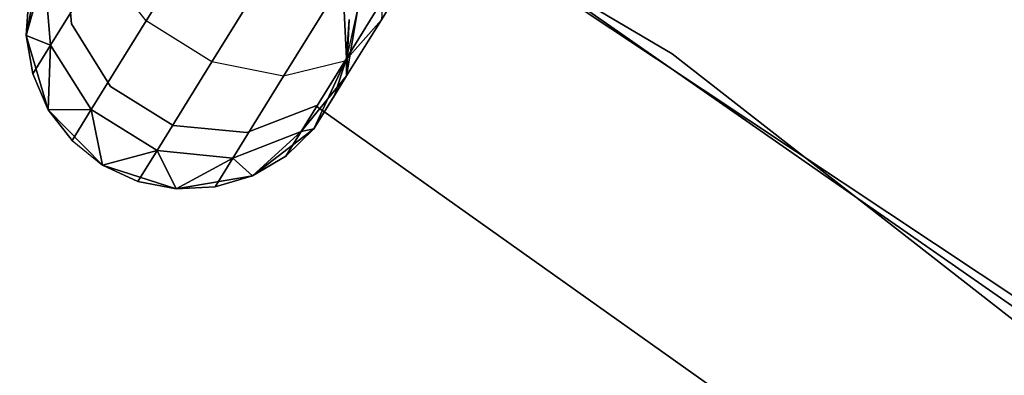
# Model space of a CAD drawing. Extents: x -91 to 91, y -91 to 262.
# Tile 452 of 480: x 30.8 to 36.89, y 49.24 to 51.44. Entities that reach past the tile are written whole.
import ezdxf

# ---------------------------------------------------------------- set-up
doc = ezdxf.new("R2010")
doc.units = 0
doc.header["$LTSCALE"] = 25.4
doc.layers.get('0').update_dxf_attribs({"linetype": 'CONTINUOUS'})

# ---------------------------------------------------------------- blocks, each defined once
blk = doc.blocks.new('ETE0_STL_1')
at = {"color": 0}
for p, q in [((34.8351, 51.2281, 327.5076), (27.8505, 55.3367, 327.5076)), ((27.8505, 55.3367, 328.5076), (34.8351, 51.2281, 328.5076)), ((34.8351, 51.2281, 327.5076), (27.8505, 55.3367, 327.5076)), ((27.8505, 55.3367, 328.5076), (34.8351, 51.2281, 328.5076)), ((37.6225, 49.2803, 159.5), (30.8683, 53.7694, 159.5)), ((30.8683, 53.7694, 169), (37.6225, 49.2803, 169)), ((30.8683, 53.7694, 169), (37.6225, 49.2803, 169)), ((37.6225, 49.2803, 159.5), (30.8683, 53.7694, 159.5)), ((32.0407, 53.0791, 330.5076), (38.6948, 48.4429, 330.5076)), ((38.6948, 48.4429, 321.0076), (32.0407, 53.0791, 321.0076)), ((38.6948, 48.4429, 321.0076), (32.0407, 53.0791, 321.0076)), ((32.0407, 53.0791, 330.5076), (38.6948, 48.4429, 330.5076)), ((31.583, 51.4305, 319.9068), (32.0908, 52.2497, 319.2628)), ((31.583, 51.4305, 319.9068), (32.0908, 52.2497, 319.2628)), ((32.0908, 52.2497, 170.7524), (31.583, 51.4305, 170.1084)), ((32.0908, 52.2497, 170.7524), (31.583, 51.4305, 170.1084)), ((31.9898, 51.1783, 319.9068), (32.4976, 51.9975, 319.2628)), ((31.9898, 51.1783, 319.9068), (32.4976, 51.9975, 319.2628)), ((32.4976, 51.9975, 170.7524), (31.9898, 51.1783, 170.1084)), ((32.4976, 51.9975, 170.7524), (31.9898, 51.1783, 170.1084)), ((33.0368, 51.4373, 320.6786), (33.358, 51.9556, 320.2712)), ((33.0368, 51.4373, 320.6786), (33.358, 51.9556, 320.2712)), ((33.358, 51.9556, 169.744), (33.0368, 51.4373, 169.3366)), ((33.358, 51.9556, 169.744), (33.0368, 51.4373, 169.3366)), ((31.079, 51.8678, 164.5076), (31.1221, 51.4132, 164.5076)), ((31.1221, 51.4132, 162.5076), (31.079, 51.8678, 162.5076)), ((31.1221, 51.4132, 162.5076), (31.079, 51.8678, 162.5076)), ((31.079, 51.8678, 164.5076), (31.1221, 51.4132, 164.5076)), ((30.9322, 51.8107, 327.5076), (30.8407, 51.3409, 327.5076)), ((30.8407, 51.3409, 163.5076), (30.9322, 51.8107, 163.5076)), ((30.9322, 51.8107, 327.5076), (30.8407, 51.3409, 327.5076)), ((30.8407, 51.3409, 163.5076), (30.9322, 51.8107, 163.5076)), ((32.4328, 51.0887, 320.0641), (32.9027, 51.8466, 319.4683)), ((32.4328, 51.0887, 320.0641), (32.9027, 51.8466, 319.4683)), ((32.9027, 51.8466, 170.5469), (32.4328, 51.0887, 169.9511)), ((32.9027, 51.8466, 170.5469), (32.4328, 51.0887, 169.9511)), ((32.8107, 51.1822, 320.3427), (33.2132, 51.8314, 319.8322)), ((32.8107, 51.1822, 320.3427), (33.2132, 51.8314, 319.8322)), ((33.2132, 51.8314, 170.183), (32.8107, 51.1822, 169.6726)), ((33.2132, 51.8314, 170.183), (32.8107, 51.1822, 169.6726)), ((30.9917, 51.2811, 320.9558), (31.3056, 51.7875, 320.0641)), ((30.9917, 51.2811, 320.9558), (31.3056, 51.7875, 320.0641)), ((31.3056, 51.7875, 169.9511), (30.9917, 51.2811, 169.0594)), ((31.3056, 51.7875, 169.9511), (30.9917, 51.2811, 169.0594)), ((31.583, 51.4305, 319.9068), (31.3056, 51.7875, 320.0641)), ((31.583, 51.4305, 319.9068), (31.3056, 51.7875, 320.0641)), ((31.583, 51.4305, 170.1084), (31.3056, 51.7875, 169.9511)), ((31.583, 51.4305, 170.1084), (31.3056, 51.7875, 169.9511)), ((33.0592, 51.7957, 320.9951), (33.0368, 51.4373, 320.6786)), ((33.0592, 51.7957, 320.9951), (33.0368, 51.4373, 320.6786)), ((33.0592, 51.7957, 169.0201), (33.0368, 51.4373, 169.3366)), ((33.0592, 51.7957, 169.0201), (33.0368, 51.4373, 169.3366)), ((30.8407, 51.3409, 322.0076), (30.9524, 51.7337, 321.1065)), ((30.8407, 51.3409, 322.0076), (30.9524, 51.7337, 321.1065)), ((30.9524, 51.7337, 168.9087), (30.8407, 51.3409, 168.0076)), ((30.9524, 51.7337, 168.9087), (30.8407, 51.3409, 168.0076)), ((30.9524, 51.7337, 321.1065), (30.9917, 51.2811, 320.9558)), ((30.9524, 51.7337, 321.1065), (30.9917, 51.2811, 320.9558)), ((30.9917, 51.2811, 169.0594), (30.9524, 51.7337, 168.9087)), ((30.9917, 51.2811, 169.0594), (30.9524, 51.7337, 168.9087)), ((32.821, 51.1988, 327.5076), (32.7975, 51.6769, 327.5076)), ((32.7975, 51.6769, 163.5076), (32.821, 51.1988, 163.5076)), ((32.821, 51.1988, 327.5076), (32.7975, 51.6769, 327.5076)), ((32.7975, 51.6769, 163.5076), (32.821, 51.1988, 163.5076)), ((30.8579, 51.5813, 322.0076), (30.8407, 51.3409, 327.5076)), ((30.8579, 51.5813, 322.0076), (30.8407, 51.3409, 322.0076)), ((30.8579, 51.5813, 322.0076), (30.8407, 51.3409, 327.5076)), ((30.8579, 51.5813, 322.0076), (30.8407, 51.3409, 322.0076)), ((30.8579, 51.5813, 168.0076), (30.8407, 51.3409, 168.0076)), ((30.8407, 51.3409, 163.5076), (30.8579, 51.5813, 168.0076)), ((30.8579, 51.5813, 168.0076), (30.8407, 51.3409, 168.0076)), ((30.8407, 51.3409, 163.5076), (30.8579, 51.5813, 168.0076)), ((32.8957, 51.5319, 168.5556), (32.821, 51.1988, 168.0076)), ((32.8957, 51.5319, 168.5556), (32.821, 51.1988, 168.0076)), ((32.8221, 51.0911, 321.2884), (32.8957, 51.5319, 321.4596)), ((32.8221, 51.0911, 321.2884), (32.8957, 51.5319, 321.4596)), ((32.8957, 51.5319, 168.5556), (32.8221, 51.0911, 168.7269)), ((32.8957, 51.5319, 168.5556), (32.8221, 51.0911, 168.7269)), ((33.0368, 51.4373, 320.6786), (32.8107, 51.1822, 320.3427)), ((33.0368, 51.4373, 320.6786), (32.8107, 51.1822, 320.3427)), ((33.0368, 51.4373, 169.3366), (32.8107, 51.1822, 169.6726)), ((33.0368, 51.4373, 169.3366), (32.8107, 51.1822, 169.6726)), ((32.821, 51.1988, 322.0076), (32.8383, 51.4393, 322.0076)), ((32.8383, 51.4393, 322.0076), (32.821, 51.1988, 327.5076)), ((32.8383, 51.4393, 322.0076), (32.821, 51.1988, 327.5076)), ((32.821, 51.1988, 322.0076), (32.8383, 51.4393, 322.0076)), ((32.821, 51.1988, 168.0076), (32.8383, 51.4393, 168.0076)), ((32.8383, 51.4393, 168.0076), (32.821, 51.1988, 163.5076)), ((32.8383, 51.4393, 168.0076), (32.821, 51.1988, 163.5076)), ((32.821, 51.1988, 168.0076), (32.8383, 51.4393, 168.0076)), ((32.8383, 51.4393, 322.0076), (32.8221, 51.0911, 321.2884)), ((32.8383, 51.4393, 322.0076), (32.8221, 51.0911, 321.2884)), ((32.8221, 51.0911, 321.2884), (33.0368, 51.4373, 320.6786)), ((32.8221, 51.0911, 321.2884), (33.0368, 51.4373, 320.6786)), ((33.0368, 51.4373, 169.3366), (32.8221, 51.0911, 168.7269)), ((33.0368, 51.4373, 169.3366), (32.8221, 51.0911, 168.7269)), ((31.1221, 51.4132, 164.5076), (31.1221, 51.4132, 162.5076)), ((31.1221, 51.4132, 164.5076), (31.1221, 51.4132, 162.5076)), ((31.1221, 51.4132, 164.5076), (31.3628, 51.0251, 164.5076)), ((31.3628, 51.0251, 162.5076), (31.1221, 51.4132, 162.5076)), ((31.3628, 51.0251, 162.5076), (31.1221, 51.4132, 162.5076)), ((31.1221, 51.4132, 164.5076), (31.3628, 51.0251, 164.5076)), ((31.2436, 50.8831, 320.8707), (31.583, 51.4305, 319.9068)), ((31.2436, 50.8831, 320.8707), (31.583, 51.4305, 319.9068)), ((31.583, 51.4305, 170.1084), (31.2436, 50.8831, 169.1445)), ((31.583, 51.4305, 170.1084), (31.2436, 50.8831, 169.1445)), ((31.9898, 51.1783, 319.9068), (31.583, 51.4305, 319.9068)), ((31.9898, 51.1783, 319.9068), (31.583, 51.4305, 319.9068)), ((31.9898, 51.1783, 170.1084), (31.583, 51.4305, 170.1084)), ((31.9898, 51.1783, 170.1084), (31.583, 51.4305, 170.1084)), ((30.8407, 51.3409, 327.5076), (30.9779, 50.8823, 327.5076)), ((30.9779, 50.8823, 163.5076), (30.8407, 51.3409, 163.5076)), ((30.8407, 51.3409, 322.0076), (30.8407, 51.3409, 327.5076)), ((30.8407, 51.3409, 322.0076), (30.8407, 51.3409, 327.5076)), ((30.8407, 51.3409, 322.0076), (30.8815, 51.1033, 322.0076)), ((30.8815, 51.1033, 322.0076), (30.8407, 51.3409, 327.5076)), ((30.8815, 51.1033, 322.0076), (30.8407, 51.3409, 327.5076)), ((30.8407, 51.3409, 327.5076), (30.9779, 50.8823, 327.5076)), ((30.8407, 51.3409, 322.0076), (30.8815, 51.1033, 322.0076)), ((30.8407, 51.3409, 322.0076), (30.9917, 51.2811, 320.9558)), ((30.8407, 51.3409, 322.0076), (30.9917, 51.2811, 320.9558)), ((30.9917, 51.2811, 169.0594), (30.8407, 51.3409, 168.0076)), ((30.8407, 51.3409, 168.0076), (30.8815, 51.1033, 168.0076)), ((30.9917, 51.2811, 169.0594), (30.8407, 51.3409, 168.0076)), ((30.8815, 51.1033, 168.0076), (30.8407, 51.3409, 163.5076)), ((30.9779, 50.8823, 163.5076), (30.8407, 51.3409, 163.5076)), ((30.8815, 51.1033, 168.0076), (30.8407, 51.3409, 163.5076)), ((30.8407, 51.3409, 168.0076), (30.8815, 51.1033, 168.0076)), ((30.8407, 51.3409, 168.0076), (30.8407, 51.3409, 163.5076)), ((30.8407, 51.3409, 168.0076), (30.8407, 51.3409, 163.5076)), ((30.8815, 51.1033, 322.0076), (30.9917, 51.2811, 320.9558)), ((30.8815, 51.1033, 322.0076), (30.9917, 51.2811, 320.9558)), ((30.9917, 51.2811, 169.0594), (30.8815, 51.1033, 168.0076)), ((30.9917, 51.2811, 169.0594), (30.8815, 51.1033, 168.0076)), ((30.9779, 50.8823, 322.0076), (30.9917, 51.2811, 320.9558)), ((30.9779, 50.8823, 322.0076), (30.9917, 51.2811, 320.9558)), ((30.9917, 51.2811, 169.0594), (30.9779, 50.8823, 168.0076)), ((30.9917, 51.2811, 169.0594), (30.9779, 50.8823, 168.0076)), ((30.9917, 51.2811, 320.9558), (31.2436, 50.8831, 320.8707)), ((30.9917, 51.2811, 320.9558), (31.2436, 50.8831, 320.8707)), ((31.2436, 50.8831, 169.1445), (30.9917, 51.2811, 169.0594)), ((31.2436, 50.8831, 169.1445), (30.9917, 51.2811, 169.0594)), ((32.6197, 50.7646, 327.5076), (32.821, 51.1988, 327.5076)), ((32.821, 51.1988, 163.5076), (32.6197, 50.7646, 163.5076)), ((32.6197, 50.7646, 327.5076), (32.821, 51.1988, 327.5076)), ((32.821, 51.1988, 163.5076), (32.6197, 50.7646, 163.5076)), ((32.7467, 50.9695, 322.0076), (32.821, 51.1988, 327.5076)), ((32.7467, 50.9695, 322.0076), (32.821, 51.1988, 322.0076)), ((32.7467, 50.9695, 322.0076), (32.821, 51.1988, 327.5076)), ((32.7467, 50.9695, 322.0076), (32.821, 51.1988, 322.0076)), ((32.7467, 50.9695, 168.0076), (32.821, 51.1988, 168.0076)), ((32.821, 51.1988, 163.5076), (32.7467, 50.9695, 168.0076)), ((32.7467, 50.9695, 168.0076), (32.821, 51.1988, 168.0076)), ((32.821, 51.1988, 163.5076), (32.7467, 50.9695, 168.0076)), ((32.821, 51.1988, 322.0076), (32.821, 51.1988, 327.5076)), ((32.821, 51.1988, 322.0076), (32.821, 51.1988, 327.5076)), ((32.821, 51.1988, 322.0076), (32.8221, 51.0911, 321.2884)), ((32.821, 51.1988, 322.0076), (32.8221, 51.0911, 321.2884)), ((32.8221, 51.0911, 168.7269), (32.821, 51.1988, 168.0076)), ((32.8221, 51.0911, 168.7269), (32.821, 51.1988, 168.0076)), ((32.821, 51.1988, 168.0076), (32.821, 51.1988, 163.5076)), ((32.821, 51.1988, 168.0076), (32.821, 51.1988, 163.5076)), ((41.2237, 46.243, 327.5076), (34.8351, 51.2281, 327.5076)), ((34.8351, 51.2281, 327.5076), (34.8351, 51.2281, 328.5076)), ((34.8351, 51.2281, 328.5076), (41.2237, 46.243, 328.5076)), ((34.8351, 51.2281, 327.5076), (34.8351, 51.2281, 328.5076)), ((41.2237, 46.243, 327.5076), (34.8351, 51.2281, 327.5076)), ((34.8351, 51.2281, 328.5076), (41.2237, 46.243, 328.5076)), ((31.6504, 50.6309, 320.8707), (31.9898, 51.1783, 319.9068)), ((31.6504, 50.6309, 320.8707), (31.9898, 51.1783, 319.9068)), ((31.9898, 51.1783, 170.1084), (31.6504, 50.6309, 169.1445)), ((31.9898, 51.1783, 170.1084), (31.6504, 50.6309, 169.1445)), ((32.4328, 51.0887, 320.0641), (31.9898, 51.1783, 319.9068)), ((32.4328, 51.0887, 320.0641), (31.9898, 51.1783, 319.9068)), ((32.4328, 51.0887, 169.9511), (31.9898, 51.1783, 170.1084)), ((32.4328, 51.0887, 169.9511), (31.9898, 51.1783, 170.1084)), ((32.8107, 51.1822, 320.3427), (32.4328, 51.0887, 320.0641)), ((32.8107, 51.1822, 320.3427), (32.4328, 51.0887, 320.0641)), ((32.8107, 51.1822, 169.6726), (32.4328, 51.0887, 169.9511)), ((32.8107, 51.1822, 169.6726), (32.4328, 51.0887, 169.9511)), ((32.5418, 50.7484, 321.1065), (32.8107, 51.1822, 320.3427)), ((32.5418, 50.7484, 321.1065), (32.8107, 51.1822, 320.3427)), ((32.8107, 51.1822, 169.6726), (32.5418, 50.7484, 168.9087)), ((32.8107, 51.1822, 169.6726), (32.5418, 50.7484, 168.9087)), ((30.8815, 51.1033, 322.0076), (30.9779, 50.8823, 327.5076)), ((30.8815, 51.1033, 322.0076), (30.9779, 50.8823, 322.0076)), ((30.8815, 51.1033, 322.0076), (30.9779, 50.8823, 327.5076)), ((30.8815, 51.1033, 322.0076), (30.9779, 50.8823, 322.0076)), ((30.8815, 51.1033, 168.0076), (30.9779, 50.8823, 168.0076)), ((30.9779, 50.8823, 163.5076), (30.8815, 51.1033, 168.0076)), ((30.8815, 51.1033, 168.0076), (30.9779, 50.8823, 168.0076)), ((30.9779, 50.8823, 163.5076), (30.8815, 51.1033, 168.0076)), ((32.1189, 50.5823, 320.9558), (32.4328, 51.0887, 320.0641)), ((32.1189, 50.5823, 320.9558), (32.4328, 51.0887, 320.0641)), ((32.4328, 51.0887, 169.9511), (32.1189, 50.5823, 169.0594)), ((32.4328, 51.0887, 169.9511), (32.1189, 50.5823, 169.0594)), ((32.5418, 50.7484, 321.1065), (32.8221, 51.0911, 321.2884)), ((32.5418, 50.7484, 321.1065), (32.8221, 51.0911, 321.2884)), ((32.8221, 51.0911, 168.7269), (32.5418, 50.7484, 168.9087)), ((32.8221, 51.0911, 168.7269), (32.5418, 50.7484, 168.9087)), ((32.6197, 50.7646, 322.0076), (32.8221, 51.0911, 321.2884)), ((32.6197, 50.7646, 322.0076), (32.8221, 51.0911, 321.2884)), ((32.8221, 51.0911, 168.7269), (32.6197, 50.7646, 168.0076)), ((32.8221, 51.0911, 168.7269), (32.6197, 50.7646, 168.0076)), ((32.7467, 50.9695, 322.0076), (32.8221, 51.0911, 321.2884)), ((32.7467, 50.9695, 322.0076), (32.8221, 51.0911, 321.2884)), ((32.8221, 51.0911, 168.7269), (32.7467, 50.9695, 168.0076)), ((32.8221, 51.0911, 168.7269), (32.7467, 50.9695, 168.0076)), ((31.3628, 51.0251, 164.5076), (31.3628, 51.0251, 162.5076)), ((31.3628, 51.0251, 164.5076), (31.3628, 51.0251, 162.5076)), ((31.3628, 51.0251, 164.5076), (31.7509, 50.7845, 164.5076)), ((31.7509, 50.7845, 162.5076), (31.3628, 51.0251, 162.5076)), ((31.7509, 50.7845, 162.5076), (31.3628, 51.0251, 162.5076)), ((31.3628, 51.0251, 164.5076), (31.7509, 50.7845, 164.5076)), ((32.7467, 50.9695, 322.0076), (32.6197, 50.7646, 327.5076)), ((32.7467, 50.9695, 322.0076), (32.6197, 50.7646, 327.5076)), ((32.7467, 50.9695, 168.0076), (32.6197, 50.7646, 163.5076)), ((32.7467, 50.9695, 168.0076), (32.6197, 50.7646, 163.5076)), ((32.2055, 50.7416, 164.5076), (32.6318, 50.9052, 164.5076)), ((32.6318, 50.9052, 162.5076), (32.2055, 50.7416, 162.5076)), ((32.6318, 50.9052, 162.5076), (32.2055, 50.7416, 162.5076)), ((32.2055, 50.7416, 164.5076), (32.6318, 50.9052, 164.5076)), ((32.6318, 50.9052, 164.5076), (32.6318, 50.9052, 162.5076)), ((32.6318, 50.9052, 164.5076), (37.2162, 47.6563, 164.5076)), ((37.2162, 47.6563, 162.5076), (32.6318, 50.9052, 162.5076)), ((32.6318, 50.9052, 164.5076), (32.6318, 50.9052, 162.5076)), ((37.2162, 47.6563, 162.5076), (32.6318, 50.9052, 162.5076)), ((32.6318, 50.9052, 164.5076), (37.2162, 47.6563, 164.5076)), ((30.9779, 50.8823, 322.0076), (31.2436, 50.8831, 320.8707)), ((30.9779, 50.8823, 322.0076), (31.2436, 50.8831, 320.8707)), ((31.2436, 50.8831, 169.1445), (30.9779, 50.8823, 168.0076)), ((31.2436, 50.8831, 169.1445), (30.9779, 50.8823, 168.0076)), ((30.9779, 50.8823, 327.5076), (31.3126, 50.5401, 327.5076)), ((31.3126, 50.5401, 163.5076), (30.9779, 50.8823, 163.5076)), ((30.9779, 50.8823, 322.0076), (30.9779, 50.8823, 327.5076)), ((30.9779, 50.8823, 322.0076), (30.9779, 50.8823, 327.5076)), ((30.9779, 50.8823, 322.0076), (31.1245, 50.6909, 322.0076)), ((31.1245, 50.6909, 322.0076), (30.9779, 50.8823, 327.5076)), ((31.1245, 50.6909, 322.0076), (30.9779, 50.8823, 327.5076)), ((30.9779, 50.8823, 327.5076), (31.3126, 50.5401, 327.5076)), ((30.9779, 50.8823, 322.0076), (31.1245, 50.6909, 322.0076)), ((30.9779, 50.8823, 168.0076), (31.1245, 50.6909, 168.0076)), ((31.1245, 50.6909, 168.0076), (30.9779, 50.8823, 163.5076)), ((31.3126, 50.5401, 163.5076), (30.9779, 50.8823, 163.5076)), ((31.1245, 50.6909, 168.0076), (30.9779, 50.8823, 163.5076)), ((30.9779, 50.8823, 168.0076), (31.1245, 50.6909, 168.0076)), ((30.9779, 50.8823, 168.0076), (30.9779, 50.8823, 163.5076)), ((30.9779, 50.8823, 168.0076), (30.9779, 50.8823, 163.5076)), ((31.1245, 50.6909, 322.0076), (31.2436, 50.8831, 320.8707)), ((31.1245, 50.6909, 322.0076), (31.2436, 50.8831, 320.8707)), ((31.2436, 50.8831, 169.1445), (31.1245, 50.6909, 168.0076)), ((31.2436, 50.8831, 169.1445), (31.1245, 50.6909, 168.0076)), ((31.3126, 50.5401, 322.0076), (31.2436, 50.8831, 320.8707)), ((31.2436, 50.8831, 320.8707), (31.6504, 50.6309, 320.8707)), ((31.3126, 50.5401, 322.0076), (31.2436, 50.8831, 320.8707)), ((31.2436, 50.8831, 320.8707), (31.6504, 50.6309, 320.8707)), ((31.6504, 50.6309, 169.1445), (31.2436, 50.8831, 169.1445)), ((31.2436, 50.8831, 169.1445), (31.3126, 50.5401, 168.0076)), ((31.2436, 50.8831, 169.1445), (31.3126, 50.5401, 168.0076)), ((31.6504, 50.6309, 169.1445), (31.2436, 50.8831, 169.1445)), ((31.7509, 50.7845, 164.5076), (31.7509, 50.7845, 162.5076)), ((31.7509, 50.7845, 164.5076), (31.7509, 50.7845, 162.5076)), ((31.7509, 50.7845, 164.5076), (32.2055, 50.7416, 164.5076)), ((32.2055, 50.7416, 162.5076), (31.7509, 50.7845, 162.5076)), ((32.2055, 50.7416, 162.5076), (31.7509, 50.7845, 162.5076)), ((31.7509, 50.7845, 164.5076), (32.2055, 50.7416, 164.5076)), ((32.2396, 50.4736, 327.5076), (32.6197, 50.7646, 327.5076)), ((32.6197, 50.7646, 163.5076), (32.2396, 50.4736, 163.5076)), ((32.2396, 50.4736, 327.5076), (32.6197, 50.7646, 327.5076)), ((32.6197, 50.7646, 163.5076), (32.2396, 50.4736, 163.5076)), ((32.4473, 50.596, 322.0076), (32.6197, 50.7646, 327.5076)), ((32.4473, 50.596, 322.0076), (32.6197, 50.7646, 322.0076)), ((32.4473, 50.596, 322.0076), (32.6197, 50.7646, 327.5076)), ((32.4473, 50.596, 322.0076), (32.6197, 50.7646, 322.0076)), ((32.4473, 50.596, 168.0076), (32.6197, 50.7646, 168.0076)), ((32.6197, 50.7646, 163.5076), (32.4473, 50.596, 168.0076)), ((32.4473, 50.596, 168.0076), (32.6197, 50.7646, 168.0076)), ((32.6197, 50.7646, 163.5076), (32.4473, 50.596, 168.0076)), ((32.6197, 50.7646, 322.0076), (32.5418, 50.7484, 321.1065)), ((32.6197, 50.7646, 322.0076), (32.5418, 50.7484, 321.1065)), ((32.5418, 50.7484, 168.9087), (32.6197, 50.7646, 168.0076)), ((32.5418, 50.7484, 168.9087), (32.6197, 50.7646, 168.0076)), ((32.6197, 50.7646, 322.0076), (32.6197, 50.7646, 327.5076)), ((32.6197, 50.7646, 322.0076), (32.6197, 50.7646, 327.5076)), ((32.6197, 50.7646, 168.0076), (32.6197, 50.7646, 163.5076)), ((32.6197, 50.7646, 168.0076), (32.6197, 50.7646, 163.5076)), ((32.1189, 50.5823, 320.9558), (32.5418, 50.7484, 321.1065)), ((32.1189, 50.5823, 320.9558), (32.5418, 50.7484, 321.1065)), ((32.5418, 50.7484, 168.9087), (32.1189, 50.5823, 169.0594)), ((32.5418, 50.7484, 168.9087), (32.1189, 50.5823, 169.0594)), ((32.2055, 50.7416, 164.5076), (32.2055, 50.7416, 162.5076)), ((32.2055, 50.7416, 164.5076), (32.2055, 50.7416, 162.5076)), ((32.2396, 50.4736, 322.0076), (32.5418, 50.7484, 321.1065)), ((32.2396, 50.4736, 322.0076), (32.5418, 50.7484, 321.1065)), ((32.5418, 50.7484, 168.9087), (32.2396, 50.4736, 168.0076)), ((32.5418, 50.7484, 168.9087), (32.2396, 50.4736, 168.0076)), ((32.4473, 50.596, 322.0076), (32.5418, 50.7484, 321.1065)), ((32.4473, 50.596, 322.0076), (32.5418, 50.7484, 321.1065)), ((32.5418, 50.7484, 168.9087), (32.4473, 50.596, 168.0076)), ((32.5418, 50.7484, 168.9087), (32.4473, 50.596, 168.0076)), ((31.1245, 50.6909, 322.0076), (31.3126, 50.5401, 327.5076)), ((31.1245, 50.6909, 322.0076), (31.3126, 50.5401, 327.5076)), ((31.1245, 50.6909, 322.0076), (31.3126, 50.5401, 322.0076)), ((31.1245, 50.6909, 322.0076), (31.3126, 50.5401, 322.0076)), ((31.1245, 50.6909, 168.0076), (31.3126, 50.5401, 168.0076)), ((31.1245, 50.6909, 168.0076), (31.3126, 50.5401, 168.0076)), ((31.1245, 50.6909, 168.0076), (31.3126, 50.5401, 163.5076)), ((31.1245, 50.6909, 168.0076), (31.3126, 50.5401, 163.5076)), ((31.3126, 50.5401, 322.0076), (31.6504, 50.6309, 320.8707)), ((31.3126, 50.5401, 322.0076), (31.6504, 50.6309, 320.8707)), ((31.6504, 50.6309, 169.1445), (31.3126, 50.5401, 168.0076)), ((31.6504, 50.6309, 169.1445), (31.3126, 50.5401, 168.0076)), ((31.5313, 50.4387, 322.0076), (31.6504, 50.6309, 320.8707)), ((31.5313, 50.4387, 322.0076), (31.6504, 50.6309, 320.8707)), ((31.6504, 50.6309, 169.1445), (31.5313, 50.4387, 168.0076)), ((31.6504, 50.6309, 169.1445), (31.5313, 50.4387, 168.0076)), ((31.7679, 50.3926, 322.0076), (31.6504, 50.6309, 320.8707)), ((31.6504, 50.6309, 320.8707), (32.1189, 50.5823, 320.9558)), ((31.7679, 50.3926, 322.0076), (31.6504, 50.6309, 320.8707)), ((31.6504, 50.6309, 320.8707), (32.1189, 50.5823, 320.9558)), ((32.1189, 50.5823, 169.0594), (31.6504, 50.6309, 169.1445)), ((31.6504, 50.6309, 169.1445), (31.7679, 50.3926, 168.0076)), ((31.6504, 50.6309, 169.1445), (31.7679, 50.3926, 168.0076)), ((32.1189, 50.5823, 169.0594), (31.6504, 50.6309, 169.1445)), ((31.7679, 50.3926, 322.0076), (32.1189, 50.5823, 320.9558)), ((31.7679, 50.3926, 322.0076), (32.1189, 50.5823, 320.9558)), ((32.1189, 50.5823, 169.0594), (31.7679, 50.3926, 168.0076)), ((32.1189, 50.5823, 169.0594), (31.7679, 50.3926, 168.0076)), ((32.0087, 50.4045, 322.0076), (32.1189, 50.5823, 320.9558)), ((32.0087, 50.4045, 322.0076), (32.1189, 50.5823, 320.9558)), ((32.1189, 50.5823, 169.0594), (32.0087, 50.4045, 168.0076)), ((32.1189, 50.5823, 169.0594), (32.0087, 50.4045, 168.0076)), ((32.2396, 50.4736, 322.0076), (32.1189, 50.5823, 320.9558)), ((32.2396, 50.4736, 322.0076), (32.1189, 50.5823, 320.9558)), ((32.1189, 50.5823, 169.0594), (32.2396, 50.4736, 168.0076)), ((32.1189, 50.5823, 169.0594), (32.2396, 50.4736, 168.0076)), ((32.2396, 50.4736, 322.0076), (32.4473, 50.596, 322.0076)), ((32.4473, 50.596, 322.0076), (32.2396, 50.4736, 327.5076)), ((32.4473, 50.596, 322.0076), (32.2396, 50.4736, 327.5076)), ((32.2396, 50.4736, 322.0076), (32.4473, 50.596, 322.0076)), ((32.2396, 50.4736, 168.0076), (32.4473, 50.596, 168.0076)), ((32.4473, 50.596, 168.0076), (32.2396, 50.4736, 163.5076)), ((32.4473, 50.596, 168.0076), (32.2396, 50.4736, 163.5076)), ((32.2396, 50.4736, 168.0076), (32.4473, 50.596, 168.0076)), ((31.3126, 50.5401, 327.5076), (31.7679, 50.3926, 327.5076)), ((31.7679, 50.3926, 163.5076), (31.3126, 50.5401, 163.5076)), ((31.3126, 50.5401, 327.5076), (31.7679, 50.3926, 327.5076)), ((31.3126, 50.5401, 327.5076), (31.5313, 50.4387, 322.0076)), ((31.3126, 50.5401, 322.0076), (31.3126, 50.5401, 327.5076)), ((31.3126, 50.5401, 322.0076), (31.3126, 50.5401, 327.5076)), ((31.3126, 50.5401, 322.0076), (31.5313, 50.4387, 322.0076)), ((31.3126, 50.5401, 327.5076), (31.5313, 50.4387, 322.0076)), ((31.3126, 50.5401, 322.0076), (31.5313, 50.4387, 322.0076)), ((31.3126, 50.5401, 168.0076), (31.5313, 50.4387, 168.0076)), ((31.7679, 50.3926, 163.5076), (31.3126, 50.5401, 163.5076)), ((31.5313, 50.4387, 168.0076), (31.3126, 50.5401, 163.5076)), ((31.3126, 50.5401, 168.0076), (31.5313, 50.4387, 168.0076)), ((31.3126, 50.5401, 168.0076), (31.3126, 50.5401, 163.5076)), ((31.5313, 50.4387, 168.0076), (31.3126, 50.5401, 163.5076)), ((31.3126, 50.5401, 168.0076), (31.3126, 50.5401, 163.5076)), ((31.7679, 50.3926, 327.5076), (32.2396, 50.4736, 327.5076)), ((32.2396, 50.4736, 163.5076), (31.7679, 50.3926, 163.5076)), ((31.7679, 50.3926, 327.5076), (32.2396, 50.4736, 327.5076)), ((32.2396, 50.4736, 163.5076), (31.7679, 50.3926, 163.5076)), ((32.0087, 50.4045, 322.0076), (32.2396, 50.4736, 327.5076)), ((32.0087, 50.4045, 322.0076), (32.2396, 50.4736, 322.0076)), ((32.0087, 50.4045, 322.0076), (32.2396, 50.4736, 327.5076)), ((32.0087, 50.4045, 322.0076), (32.2396, 50.4736, 322.0076)), ((32.0087, 50.4045, 168.0076), (32.2396, 50.4736, 168.0076)), ((32.2396, 50.4736, 163.5076), (32.0087, 50.4045, 168.0076)), ((32.0087, 50.4045, 168.0076), (32.2396, 50.4736, 168.0076)), ((32.2396, 50.4736, 163.5076), (32.0087, 50.4045, 168.0076)), ((32.2396, 50.4736, 322.0076), (32.2396, 50.4736, 327.5076)), ((32.2396, 50.4736, 322.0076), (32.2396, 50.4736, 327.5076)), ((32.2396, 50.4736, 168.0076), (32.2396, 50.4736, 163.5076)), ((32.2396, 50.4736, 168.0076), (32.2396, 50.4736, 163.5076)), ((31.5313, 50.4387, 322.0076), (31.7679, 50.3926, 327.5076)), ((31.5313, 50.4387, 322.0076), (31.7679, 50.3926, 322.0076)), ((31.5313, 50.4387, 322.0076), (31.7679, 50.3926, 327.5076)), ((31.5313, 50.4387, 322.0076), (31.7679, 50.3926, 322.0076)), ((31.5313, 50.4387, 168.0076), (31.7679, 50.3926, 168.0076)), ((31.7679, 50.3926, 163.5076), (31.5313, 50.4387, 168.0076)), ((31.5313, 50.4387, 168.0076), (31.7679, 50.3926, 168.0076)), ((31.7679, 50.3926, 163.5076), (31.5313, 50.4387, 168.0076)), ((31.7679, 50.3926, 322.0076), (32.0087, 50.4045, 322.0076)), ((32.0087, 50.4045, 322.0076), (31.7679, 50.3926, 327.5076)), ((32.0087, 50.4045, 322.0076), (31.7679, 50.3926, 327.5076)), ((31.7679, 50.3926, 322.0076), (32.0087, 50.4045, 322.0076)), ((31.7679, 50.3926, 168.0076), (32.0087, 50.4045, 168.0076)), ((32.0087, 50.4045, 168.0076), (31.7679, 50.3926, 163.5076)), ((32.0087, 50.4045, 168.0076), (31.7679, 50.3926, 163.5076)), ((31.7679, 50.3926, 168.0076), (32.0087, 50.4045, 168.0076)), ((31.7679, 50.3926, 322.0076), (31.7679, 50.3926, 327.5076)), ((31.7679, 50.3926, 322.0076), (31.7679, 50.3926, 327.5076)), ((31.7679, 50.3926, 168.0076), (31.7679, 50.3926, 163.5076)), ((31.7679, 50.3926, 168.0076), (31.7679, 50.3926, 163.5076))]:
    blk.add_line(p, q, dxfattribs=at)

msp = doc.modelspace()

# ---------------------------------------------------------------- block references
at = {"color": 253}
msp.add_blockref('ETE0_STL_1', (0, 0), dxfattribs=at)

doc.saveas('drawing.dxf')
